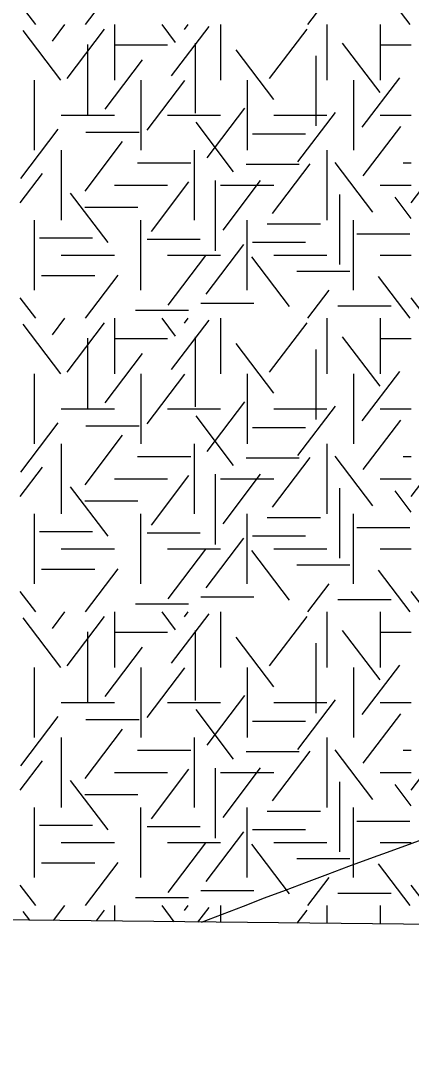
# Model space of a CAD drawing. Extents: x 419101 to 420177, y 4451541 to 4452254.
# Drawn here: x 419864.02 to 419873.9, y 4451540.51 to 4451566.39 of the extents above; entities that cross this region are included whole.
import ezdxf

# ---------------------------------------------------------------- set-up
doc = ezdxf.new("R2010")
doc.units = 0
for name, color, linetype in [('0_ÖNERİ_LEJAND', 7, 'Continuous'), ('3_HALİHAZIR', 7, 'Continuous'), ('Level 41', 7, 'Continuous')]:
    doc.layers.add(name, color=color, linetype=linetype)

msp = doc.modelspace()

# ---------------------------------------------------------------- linework, layer by layer
at = {"layer": '0_ÖNERİ_LEJAND'}
msp.add_lwpolyline([(419108.722, 4452245.778), (420173.096, 4452234.536), (420165.768, 4451540.511), (419101.295, 4451551.753)], close=True, dxfattribs=at)
at = {"layer": '3_HALİHAZIR'}
for points in [[(419823.158, 4451549.789), (419823.164, 4451549.79), (419829.854, 4451552.83), (419838.324, 4451557.73), (419864.054, 4451568.471), (419874.464, 4451571.841), (419888.954, 4451576.141), (419895.924, 4451578.691), (419906.074, 4451583.863), (419936.516, 4451595.874), (419942.649, 4451595.582)], [(419868.593, 4451543.65), (419885.874, 4451549.01), (419897.697, 4451550.796), (419903.814, 4451552.689), (419917.785, 4451558.531), (419940.385, 4451574.598), (419942.375, 4451575.629)]]:
    msp.add_spline(points, degree=3, dxfattribs=at)
at = {"layer": 'Level 41'}
for p, q in [((419865.666, 4451566.292), (419866.495, 4451567.383)), ((419873.869, 4451566.292), (419873.067, 4451567.348)), ((419871.286, 4451566.292), (419871.823, 4451566.998)), ((419864.413, 4451566.292), (419864.019, 4451566.81)), ((419864.829, 4451565.875), (419865.146, 4451566.292)), ((419866.395, 4451566.292), (419866.395, 4451564.894)), ((419867.944, 4451565.84), (419867.6, 4451566.292)), ((419867.837, 4451564.998), (419868.787, 4451566.248)), ((419868.17, 4451566.172), (419868.261, 4451566.292)), ((419869.081, 4451566.292), (419869.081, 4451564.894)), ((419871.767, 4451566.292), (419871.767, 4451564.894)), ((419873.11, 4451566.292), (419873.11, 4451564.894)), ((419873.11, 4451566.292), (419873.11, 4451564.894)), ((419865.04, 4451564.894), (419864.091, 4451566.144)), ((419865.2, 4451564.929), (419866.149, 4451566.179)), ((419870.314, 4451564.929), (419871.263, 4451566.179)), ((419865.72, 4451565.79), (419865.72, 4451564.023)), ((419866.395, 4451565.778), (419867.738, 4451565.778)), ((419868.437, 4451565.825), (419868.437, 4451564.058)), ((419873.111, 4451564.578), (419872.162, 4451565.827)), ((419873.11, 4451565.778), (419873.898, 4451565.778)), ((419870.421, 4451564.403), (419869.472, 4451565.652)), ((419871.485, 4451565.504), (419871.485, 4451563.737)), ((419866.16, 4451564.157), (419867.109, 4451565.407)), ((419872.659, 4451563.701), (419873.608, 4451564.951)), ((419864.381, 4451563.127), (419864.381, 4451564.894)), ((419867.067, 4451564.894), (419867.067, 4451563.127)), ((419867.226, 4451563.632), (419868.175, 4451564.882)), ((419869.753, 4451564.894), (419869.753, 4451563.127)), ((419872.439, 4451564.894), (419872.439, 4451563.127)), ((419872.439, 4451564.894), (419872.439, 4451563.127)), ((419868.743, 4451562.931), (419869.694, 4451564.18)), ((419865.052, 4451564.01), (419866.395, 4451564.01)), ((419867.738, 4451564.01), (419869.081, 4451564.01)), ((419870.424, 4451564.01), (419871.767, 4451564.01)), ((419871.034, 4451562.826), (419871.983, 4451564.076)), ((419873.11, 4451564.01), (419873.898, 4451564.01)), ((419864.029, 4451562.406), (419864.978, 4451563.655)), ((419869.409, 4451562.581), (419868.459, 4451563.83)), ((419872.685, 4451562.475), (419873.635, 4451563.724)), ((419865.676, 4451563.576), (419867.019, 4451563.576)), ((419869.884, 4451563.54), (419871.227, 4451563.54)), ((419865.052, 4451563.127), (419865.052, 4451561.36)), ((419865.654, 4451562.089), (419866.603, 4451563.339)), ((419868.41, 4451563.127), (419868.41, 4451561.36)), ((419871.767, 4451563.127), (419871.767, 4451561.36)), ((419866.982, 4451562.803), (419868.325, 4451562.803)), ((419869.724, 4451562.77), (419871.067, 4451562.77)), ((419870.394, 4451561.529), (419871.344, 4451562.779)), ((419872.924, 4451561.563), (419871.975, 4451562.812)), ((419873.694, 4451562.803), (419873.898, 4451562.803)), ((419864.019, 4451561.797), (419864.578, 4451562.533)), ((419867.331, 4451561.073), (419868.281, 4451562.323)), ((419868.942, 4451562.355), (419868.942, 4451560.587)), ((419869.142, 4451561.109), (419870.091, 4451562.358)), ((419873.898, 4451561.797), (419874.457, 4451562.533)), ((419866.395, 4451562.243), (419867.738, 4451562.243)), ((419869.081, 4451562.243), (419870.424, 4451562.243)), ((419873.11, 4451562.243), (419873.898, 4451562.243)), ((419866.239, 4451560.792), (419865.29, 4451562.042)), ((419872.085, 4451562.005), (419872.085, 4451560.237)), ((419873.898, 4451561.403), (419873.492, 4451561.937)), ((419865.649, 4451561.683), (419866.992, 4451561.683)), ((419864.381, 4451559.592), (419864.381, 4451561.36)), ((419867.067, 4451559.592), (419867.067, 4451561.36)), ((419869.753, 4451559.592), (419869.753, 4451561.36)), ((419872.439, 4451559.592), (419872.439, 4451561.36)), ((419870.258, 4451561.262), (419871.601, 4451561.262)), ((419864.504, 4451560.911), (419865.847, 4451560.911)), ((419867.221, 4451560.877), (419868.564, 4451560.877)), ((419869.884, 4451560.806), (419871.227, 4451560.806)), ((419872.521, 4451561.017), (419873.864, 4451561.017)), ((419868.717, 4451559.495), (419869.666, 4451560.745)), ((419865.052, 4451560.476), (419866.395, 4451560.476)), ((419867.738, 4451560.476), (419869.081, 4451560.476)), ((419867.757, 4451559.216), (419868.706, 4451560.465)), ((419870.82, 4451559.181), (419869.87, 4451560.43)), ((419870.424, 4451560.476), (419871.767, 4451560.476)), ((419873.11, 4451560.476), (419873.898, 4451560.476)), ((419871.003, 4451560.069), (419872.346, 4451560.069)), ((419864.558, 4451559.965), (419865.9, 4451559.965)), ((419865.666, 4451558.883), (419866.495, 4451559.974)), ((419873.869, 4451558.883), (419873.067, 4451559.939)), ((419871.286, 4451558.883), (419871.823, 4451559.589)), ((419864.413, 4451558.883), (419864.019, 4451559.401)), ((419868.58, 4451559.264), (419869.923, 4451559.264)), ((419874.292, 4451558.883), (419873.898, 4451559.401)), ((419866.928, 4451559.089), (419868.271, 4451559.089)), ((419872.042, 4451559.195), (419873.385, 4451559.195)), ((419865.04, 4451557.485), (419864.091, 4451558.735)), ((419864.829, 4451558.466), (419865.146, 4451558.883)), ((419865.2, 4451557.52), (419866.149, 4451558.77)), ((419866.395, 4451558.883), (419866.395, 4451557.485)), ((419867.944, 4451558.431), (419867.6, 4451558.883)), ((419867.837, 4451557.589), (419868.787, 4451558.839)), ((419868.17, 4451558.763), (419868.261, 4451558.883)), ((419869.081, 4451558.883), (419869.081, 4451557.485)), ((419870.314, 4451557.52), (419871.263, 4451558.77)), ((419871.767, 4451558.883), (419871.767, 4451557.485)), ((419873.11, 4451558.883), (419873.11, 4451557.485)), ((419873.11, 4451558.883), (419873.11, 4451557.485)), ((419865.72, 4451558.381), (419865.72, 4451556.614)), ((419866.395, 4451558.369), (419867.738, 4451558.369)), ((419868.437, 4451558.416), (419868.437, 4451556.649)), ((419870.421, 4451556.994), (419869.472, 4451558.243)), ((419873.111, 4451557.169), (419872.162, 4451558.418)), ((419873.11, 4451558.369), (419873.898, 4451558.369)), ((419866.16, 4451556.748), (419867.109, 4451557.998)), ((419871.485, 4451558.095), (419871.485, 4451556.328)), ((419864.381, 4451555.718), (419864.381, 4451557.485)), ((419867.067, 4451557.485), (419867.067, 4451555.718)), ((419867.226, 4451556.223), (419868.175, 4451557.473)), ((419869.753, 4451557.485), (419869.753, 4451555.718)), ((419872.439, 4451557.485), (419872.439, 4451555.718)), ((419872.439, 4451557.485), (419872.439, 4451555.718)), ((419872.659, 4451556.292), (419873.608, 4451557.542)), ((419868.743, 4451555.522), (419869.694, 4451556.771)), ((419871.034, 4451555.417), (419871.983, 4451556.667)), ((419865.052, 4451556.601), (419866.395, 4451556.601)), ((419867.738, 4451556.601), (419869.081, 4451556.601)), ((419869.409, 4451555.172), (419868.459, 4451556.421)), ((419870.424, 4451556.601), (419871.767, 4451556.601)), ((419873.11, 4451556.601), (419873.898, 4451556.601)), ((419864.029, 4451554.997), (419864.978, 4451556.246)), ((419865.676, 4451556.167), (419867.019, 4451556.167)), ((419869.884, 4451556.131), (419871.227, 4451556.131)), ((419872.685, 4451555.066), (419873.635, 4451556.315)), ((419865.654, 4451554.68), (419866.603, 4451555.93)), ((419865.052, 4451555.718), (419865.052, 4451553.951)), ((419868.41, 4451555.718), (419868.41, 4451553.951)), ((419871.767, 4451555.718), (419871.767, 4451553.951)), ((419866.982, 4451555.394), (419868.325, 4451555.394)), ((419869.724, 4451555.361), (419871.067, 4451555.361)), ((419870.394, 4451554.12), (419871.344, 4451555.37)), ((419872.924, 4451554.154), (419871.975, 4451555.403)), ((419873.694, 4451555.394), (419873.898, 4451555.394)), ((419864.019, 4451554.388), (419864.578, 4451555.124)), ((419873.898, 4451554.388), (419874.457, 4451555.124)), ((419866.395, 4451554.834), (419867.738, 4451554.834)), ((419867.331, 4451553.664), (419868.281, 4451554.914)), ((419868.942, 4451554.946), (419868.942, 4451553.178)), ((419869.081, 4451554.834), (419870.424, 4451554.834)), ((419869.142, 4451553.7), (419870.091, 4451554.949)), ((419873.11, 4451554.834), (419873.898, 4451554.834)), ((419866.239, 4451553.383), (419865.29, 4451554.633)), ((419872.085, 4451554.596), (419872.085, 4451552.828)), ((419873.898, 4451553.994), (419873.492, 4451554.528)), ((419865.649, 4451554.274), (419866.992, 4451554.274)), ((419864.381, 4451552.183), (419864.381, 4451553.951)), ((419867.067, 4451552.183), (419867.067, 4451553.951)), ((419869.753, 4451552.183), (419869.753, 4451553.951)), ((419870.258, 4451553.853), (419871.601, 4451553.853)), ((419872.439, 4451552.183), (419872.439, 4451553.951)), ((419872.521, 4451553.608), (419873.864, 4451553.608)), ((419864.504, 4451553.502), (419865.847, 4451553.502)), ((419867.221, 4451553.468), (419868.564, 4451553.468)), ((419868.717, 4451552.086), (419869.666, 4451553.336)), ((419869.884, 4451553.397), (419871.227, 4451553.397)), ((419865.052, 4451553.067), (419866.395, 4451553.067)), ((419867.738, 4451553.067), (419869.081, 4451553.067)), ((419867.757, 4451551.807), (419868.706, 4451553.056)), ((419870.82, 4451551.772), (419869.87, 4451553.021)), ((419870.424, 4451553.067), (419871.767, 4451553.067)), ((419873.11, 4451553.067), (419873.898, 4451553.067)), ((419864.558, 4451552.556), (419865.9, 4451552.556)), ((419865.666, 4451551.474), (419866.495, 4451552.565)), ((419871.003, 4451552.66), (419872.346, 4451552.66)), ((419873.869, 4451551.474), (419873.067, 4451552.53)), ((419864.413, 4451551.474), (419864.019, 4451551.992)), ((419871.286, 4451551.474), (419871.823, 4451552.18)), ((419874.292, 4451551.474), (419873.898, 4451551.992)), ((419868.58, 4451551.855), (419869.923, 4451551.855)), ((419872.042, 4451551.786), (419873.385, 4451551.786)), ((419864.829, 4451551.057), (419865.146, 4451551.474)), ((419866.395, 4451551.474), (419866.395, 4451550.076)), ((419866.928, 4451551.68), (419868.271, 4451551.68)), ((419867.944, 4451551.022), (419867.6, 4451551.474)), ((419868.17, 4451551.354), (419868.261, 4451551.474)), ((419869.081, 4451551.474), (419869.081, 4451550.076)), ((419871.767, 4451551.474), (419871.767, 4451550.076)), ((419873.11, 4451551.474), (419873.11, 4451550.076)), ((419873.11, 4451551.474), (419873.11, 4451550.076)), ((419865.04, 4451550.076), (419864.091, 4451551.326)), ((419865.2, 4451550.111), (419866.149, 4451551.361)), ((419867.837, 4451550.18), (419868.787, 4451551.43)), ((419870.314, 4451550.111), (419871.263, 4451551.361)), ((419865.72, 4451550.972), (419865.72, 4451549.205)), ((419866.395, 4451550.96), (419867.738, 4451550.96)), ((419868.437, 4451551.007), (419868.437, 4451549.24)), ((419873.111, 4451549.76), (419872.162, 4451551.009)), ((419873.11, 4451550.96), (419873.898, 4451550.96)), ((419870.421, 4451549.585), (419869.472, 4451550.834)), ((419871.485, 4451550.686), (419871.485, 4451548.919)), ((419866.16, 4451549.339), (419867.109, 4451550.589)), ((419864.381, 4451548.309), (419864.381, 4451550.076)), ((419867.067, 4451550.076), (419867.067, 4451548.309)), ((419867.226, 4451548.814), (419868.175, 4451550.064)), ((419869.753, 4451550.076), (419869.753, 4451548.309)), ((419872.439, 4451550.076), (419872.439, 4451548.309)), ((419872.439, 4451550.076), (419872.439, 4451548.309)), ((419872.659, 4451548.883), (419873.608, 4451550.133)), ((419865.052, 4451549.192), (419866.395, 4451549.192)), ((419867.738, 4451549.192), (419869.081, 4451549.192)), ((419868.743, 4451548.113), (419869.694, 4451549.362)), ((419870.424, 4451549.192), (419871.767, 4451549.192)), ((419871.034, 4451548.008), (419871.983, 4451549.258)), ((419873.11, 4451549.192), (419873.898, 4451549.192)), ((419869.409, 4451547.763), (419868.459, 4451549.012)), ((419872.685, 4451547.657), (419873.635, 4451548.906)), ((419864.029, 4451547.588), (419864.978, 4451548.837)), ((419865.676, 4451548.758), (419867.019, 4451548.758)), ((419869.884, 4451548.722), (419871.227, 4451548.722)), ((419865.654, 4451547.271), (419866.603, 4451548.521)), ((419865.052, 4451548.309), (419865.052, 4451546.542)), ((419868.41, 4451548.309), (419868.41, 4451546.542)), ((419871.767, 4451548.309), (419871.767, 4451546.542)), ((419866.982, 4451547.985), (419868.325, 4451547.985)), ((419869.724, 4451547.952), (419871.067, 4451547.952)), ((419870.394, 4451546.711), (419871.344, 4451547.961)), ((419872.924, 4451546.745), (419871.975, 4451547.994)), ((419873.694, 4451547.985), (419873.898, 4451547.985)), ((419864.019, 4451546.979), (419864.578, 4451547.715)), ((419873.898, 4451546.979), (419874.457, 4451547.715)), ((419866.395, 4451547.425), (419867.738, 4451547.425)), ((419867.331, 4451546.255), (419868.281, 4451547.505)), ((419868.942, 4451547.537), (419868.942, 4451545.769)), ((419869.081, 4451547.425), (419870.424, 4451547.425)), ((419869.142, 4451546.291), (419870.091, 4451547.54)), ((419873.11, 4451547.425), (419873.898, 4451547.425)), ((419866.239, 4451545.974), (419865.29, 4451547.224)), ((419872.085, 4451547.187), (419872.085, 4451545.419)), ((419873.898, 4451546.585), (419873.492, 4451547.119)), ((419865.649, 4451546.865), (419866.992, 4451546.865)), ((419864.381, 4451544.774), (419864.381, 4451546.542)), ((419867.067, 4451544.774), (419867.067, 4451546.542)), ((419869.753, 4451544.774), (419869.753, 4451546.542)), ((419872.439, 4451544.774), (419872.439, 4451546.542)), ((419870.258, 4451546.444), (419871.601, 4451546.444)), ((419864.504, 4451546.093), (419865.847, 4451546.093)), ((419867.221, 4451546.059), (419868.564, 4451546.059)), ((419872.521, 4451546.199), (419873.864, 4451546.199)), ((419868.717, 4451544.677), (419869.666, 4451545.927)), ((419869.884, 4451545.988), (419871.227, 4451545.988)), ((419865.052, 4451545.658), (419866.395, 4451545.658)), ((419867.738, 4451545.658), (419869.081, 4451545.658)), ((419867.757, 4451544.398), (419868.706, 4451545.647)), ((419870.82, 4451544.363), (419869.87, 4451545.612)), ((419870.424, 4451545.658), (419871.767, 4451545.658)), ((419873.11, 4451545.658), (419873.898, 4451545.658)), ((419871.003, 4451545.251), (419872.346, 4451545.251)), ((419864.558, 4451545.147), (419865.9, 4451545.147)), ((419865.666, 4451544.065), (419866.495, 4451545.156)), ((419873.869, 4451544.065), (419873.067, 4451545.121)), ((419871.286, 4451544.065), (419871.823, 4451544.771)), ((419864.413, 4451544.065), (419864.019, 4451544.583)), ((419874.292, 4451544.065), (419873.898, 4451544.583)), ((419866.928, 4451544.271), (419868.271, 4451544.271)), ((419868.58, 4451544.446), (419869.923, 4451544.446)), ((419872.042, 4451544.377), (419873.385, 4451544.377)), ((419864.86, 4451543.689), (419865.146, 4451544.065)), ((419865.941, 4451543.678), (419866.149, 4451543.952)), ((419866.395, 4451544.065), (419866.395, 4451543.673)), ((419867.91, 4451543.657), (419867.6, 4451544.065)), ((419868.17, 4451543.945), (419868.261, 4451544.065)), ((419868.506, 4451543.651), (419868.787, 4451544.021)), ((419869.081, 4451544.065), (419869.081, 4451543.645)), ((419871.014, 4451543.624), (419871.263, 4451543.952)), ((419871.767, 4451544.065), (419871.767, 4451543.616)), ((419873.11, 4451544.065), (419873.11, 4451543.602)), ((419873.11, 4451544.065), (419873.11, 4451543.602)), ((419864.259, 4451543.696), (419864.091, 4451543.917))]:
    msp.add_line(p, q, dxfattribs=at)

doc.saveas('drawing.dxf')
